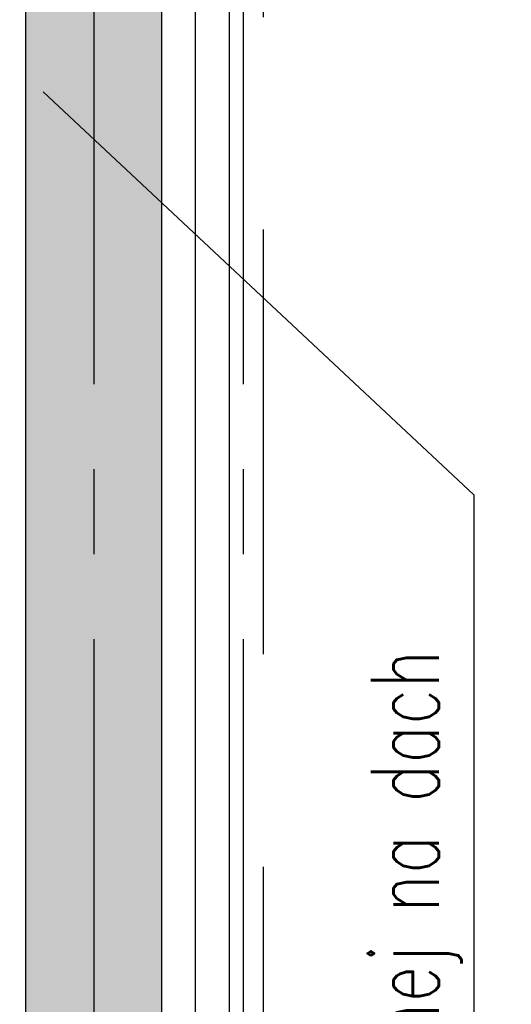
# Model space of a CAD drawing. Extents: x 41755 to 123924, y -112333 to 86187.
# Tile 574 of 582: x 102380 to 102452, y 84553 to 84698. Entities that reach past the tile are written whole.
import ezdxf

# ---------------------------------------------------------------- set-up
doc = ezdxf.new("R2010")
doc.units = 0
doc.header["$LTSCALE"] = 50
doc.linetypes.add('CENTER', pattern=[2, 1.25, -0.25, 0.25, -0.25])
doc.linetypes.add('DASHED2', pattern=[0.375, 0.25, -0.125])
for name, color, linetype in [('I_opis', 80, 'CONTINUOUS'), ('Os-osie glowne', 1, 'CENTER'), ('Sc-beton', 7, 'CONTINUOUS'), ('Sc-beton-hatch', 86, 'CONTINUOUS'), ('Sc-izolacja term-styropian', 151, 'STYROPIAN-KA'), ('W-idok nad', 5, 'DASHED2')]:
    doc.layers.add(name, color=color, linetype=linetype)
doc.styles.add('I_text', font='simplex.shx', dxfattribs={"width": 0.7})
doc.linetypes.add('STYROPIAN-KA', pattern='A,0.0001,-0.1,[135,ltypeshp.shx,S=0.1,R=0,X=-0.1,Y=0],0,[135,ltypeshp.shx,S=0.1,R=180,X=0.1,Y=0],-0.1', length=0.2001)
doc.linetypes.add('ZIGZAG', pattern='A,0.00254,-5.08,[131,ltypeshp.shx,S=5.08,R=0,X=-5.08,Y=0],-10.16,[131,ltypeshp.shx,S=5.08,R=180,X=5.08,Y=0],-5.08', length=20.32254)

msp = doc.modelspace()

# ---------------------------------------------------------------- hatches: boundary and pattern name
at = {"layer": 'Sc-beton-hatch'}
h = msp.add_hatch(dxfattribs=at)
h.set_pattern_fill('ANSI33', color=256, style=0)
h.set_pattern_definition([(45, (48983.4185, 565.478), (-4.49012806, 4.49012806), []), (45, (48987.9087, 565.478), (-4.49012806, 4.49012806), [3.175, -1.5875])])
h.paths.add_polyline_path([(102400.966, 84822.541), (102380.966, 84822.541), (102380.966, 84184.541), (101950.966, 84184.541), (101950.966, 84164.541), (102380.966, 84164.541), (102380.966, 83414.541), (102380.966, 83145.541), (102400.966, 83145.541)])

# ---------------------------------------------------------------- linework, layer by layer
at = {"layer": 'I_opis', "ltscale": 10}
for p, q in [((102383.512, 84687.055), (102446.926, 84627.748)), ((102446.926, 84627.748), (102446.926, 84402.033))]:
    msp.add_line(p, q, dxfattribs=at)
at = {"layer": 'Os-osie glowne'}
for points in [[(102390.966, 86106.541), (102390.966, 80129.541)], [(102412.966, 86106.541), (102412.966, 80129.541)]]:
    msp.add_lwpolyline(points, dxfattribs=at)
at = {"layer": 'Sc-beton'}
for points in [[(102400.966, 82496.541), (102400.966, 85584.541)], [(102380.966, 84184.541), (102380.966, 84822.541)]]:
    msp.add_lwpolyline(points, dxfattribs=at)
at = {"layer": 'Sc-izolacja term-styropian', "linetype": 'ByBlock'}
msp.add_lwpolyline([(102410.966, 82486.541), (102410.966, 85594.541)], dxfattribs=at)
at = {"layer": 'Sc-izolacja term-styropian', "linetype": 'ZIGZAG', "ltscale": 0.018}
msp.add_lwpolyline([(102405.966, 82491.541), (102405.966, 85589.541)], dxfattribs=at)
at = {"layer": 'W-idok nad', "ltscale": 5}
msp.add_lwpolyline([(103785.966, 81199.541), (102422.966, 81199.541), (102422.966, 81510.541), (102415.966, 81510.541), (102415.966, 84792.541), (102443.466, 84792.541), (102443.466, 84899.541), (103785.966, 84899.541)], dxfattribs=at)

# ---------------------------------------------------------------- texts
at = {"layer": 'I_opis', "lineweight": 30, "style": 'I_text', "width": 0.7}
msp.add_text('2*%%C67*2,0 do instalacji solarnej na dach', height=10, rotation=90, dxfattribs=at).set_placement((102441.758, 84408.785))

doc.saveas('drawing.dxf')
